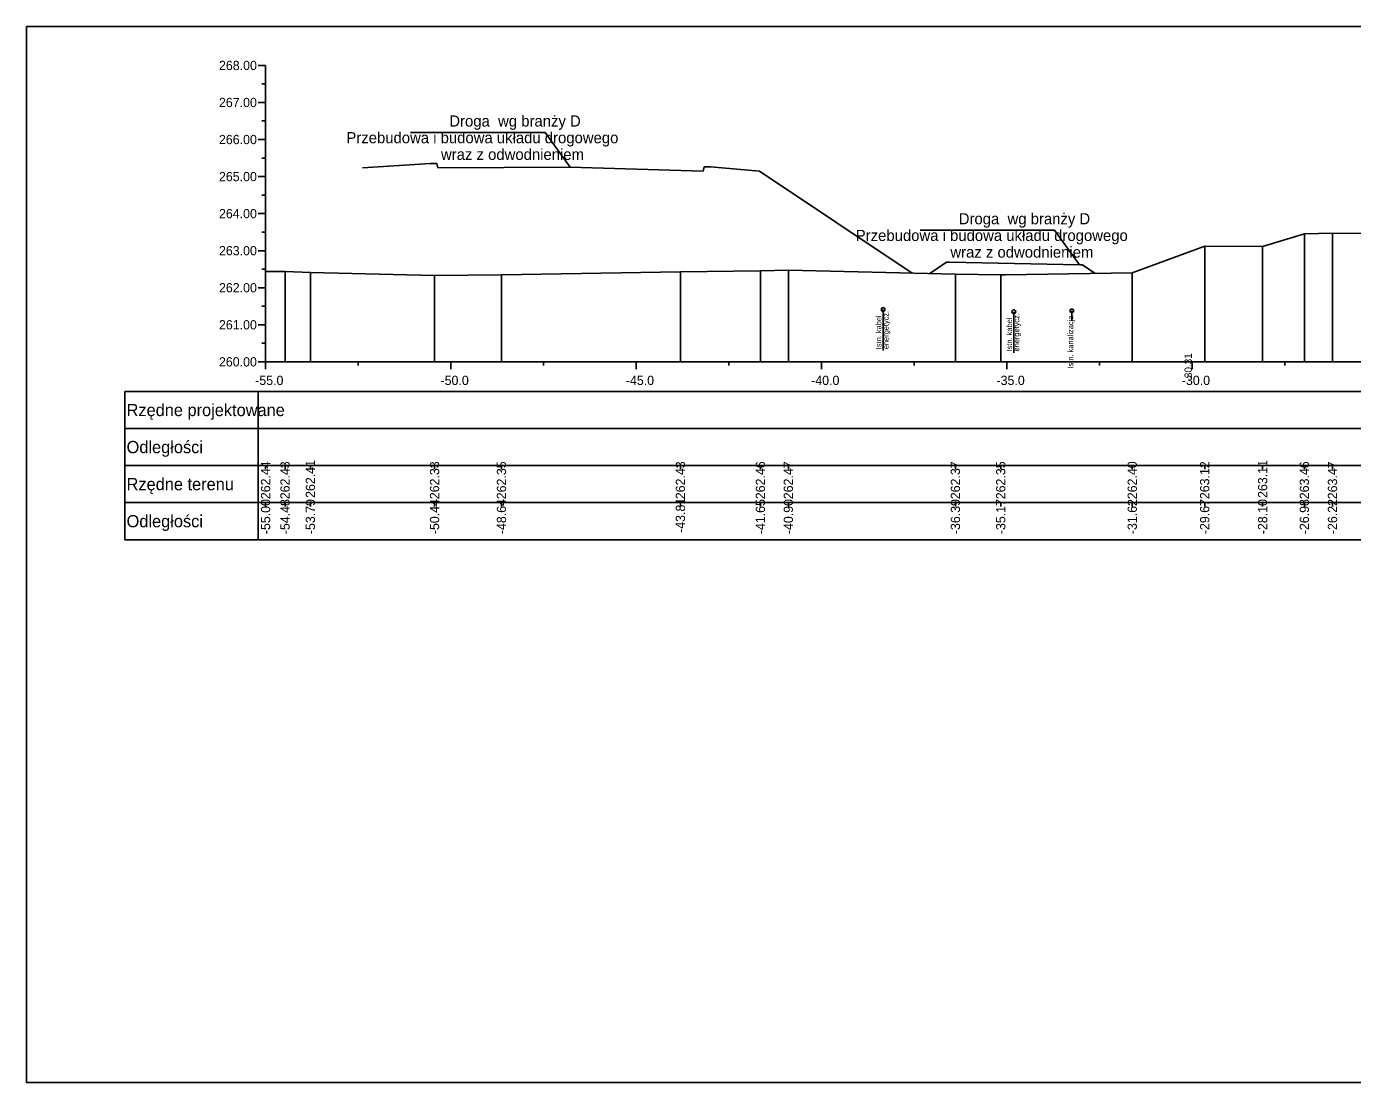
# Model space of a CAD drawing. Extents: x 6516023 to 6560129, y 5513077 to 5529206.
# Drawn here: x 6518542.01 to 6518577.79, y 5514551.66 to 5514580.16 of the extents above; entities that cross this region are included whole.
import ezdxf

# ---------------------------------------------------------------- set-up
doc = ezdxf.new("R2010")
doc.units = 0
for name, color, linetype in [('TOR_PRZEK_P-inne branze', 7, 'Continuous'), ('TOR_PRZEK_P-kable', 7, 'Continuous'), ('TOR_PRZEK_P-tabelka istniejace', 7, 'Continuous'), ('TOR_PRZEK_P-tabelka projektowane', 7, 'Continuous'), ('TOR_PRZEK_P-teren istniejacy', 7, 'Continuous'), ('TOR_PRZEK_P-tory istniejace', 7, 'Continuous'), ('TOR_PRZEK_P-uklad odniesienia', 7, 'Continuous'), ('TOR_RAMKI-ramka+tabelka 1', 7, 'Continuous')]:
    doc.layers.add(name, color=color, linetype=linetype)

msp = doc.modelspace()

# ---------------------------------------------------------------- linework, layer by layer
at = {"layer": 'TOR_PRZEK_P-inne branze'}
for p, q in [((6518556.001, 5514577.295), (6518552.376, 5514577.295)), ((6518556.677, 5514576.361), (6518556.001, 5514577.295)), ((6518569.744, 5514574.658), (6518566.119, 5514574.658)), ((6518570.42, 5514573.723), (6518569.744, 5514574.658))]:
    msp.add_line(p, q, dxfattribs=at)
for points in [[(6518551.077, 5514576.339), (6518552.909, 5514576.463), (6518553.082, 5514576.461), (6518553.113, 5514576.34), (6518556.677, 5514576.361), (6518560.267, 5514576.251), (6518560.298, 5514576.371), (6518560.47, 5514576.369), (6518561.791, 5514576.25), (6518565.911, 5514573.502)], [(6518566.386, 5514573.492), (6518566.837, 5514573.792), (6518566.917, 5514573.792), (6518570.42, 5514573.723), (6518570.5, 5514573.723), (6518570.848, 5514573.492)]]:
    msp.add_lwpolyline(points, dxfattribs=at)
at = {"layer": 'TOR_PRZEK_P-kable'}
for p, q in [((6518565.123, 5514572.52), (6518565.123, 5514571.41)), ((6518568.649, 5514572.459), (6518568.649, 5514571.349)), ((6518570.216, 5514572.482), (6518570.216, 5514572.213))]:
    msp.add_line(p, q, dxfattribs=at)
for centre in [(6518565.123, 5514572.52), (6518568.649, 5514572.459), (6518570.216, 5514572.482)]:
    msp.add_circle(centre, 0.05, dxfattribs=at)
at = {"layer": 'TOR_PRZEK_P-tabelka istniejace'}
for p, q in [((6518544.663, 5514568.306), (6518544.663, 5514566.306)), ((6518548.263, 5514568.306), (6518548.263, 5514566.306)), ((6518548.463, 5514568.206), (6518548.463, 5514568.306)), ((6518548.987, 5514568.206), (6518548.987, 5514568.306)), ((6518549.672, 5514568.206), (6518549.672, 5514568.306)), ((6518553.021, 5514568.206), (6518553.021, 5514568.306)), ((6518554.826, 5514568.206), (6518554.826, 5514568.306)), ((6518559.654, 5514568.206), (6518559.654, 5514568.306)), ((6518561.812, 5514568.206), (6518561.812, 5514568.306)), ((6518562.566, 5514568.206), (6518562.566, 5514568.306)), ((6518567.073, 5514568.206), (6518567.073, 5514568.306)), ((6518568.296, 5514568.206), (6518568.296, 5514568.306)), ((6518571.844, 5514568.206), (6518571.844, 5514568.306)), ((6518573.798, 5514568.206), (6518573.798, 5514568.306)), ((6518575.361, 5514568.206), (6518575.361, 5514568.306)), ((6518576.487, 5514568.206), (6518576.487, 5514568.306)), ((6518577.246, 5514568.206), (6518577.246, 5514568.306)), ((6518544.663, 5514567.306), (6518653.463, 5514567.306)), ((6518548.463, 5514567.206), (6518548.463, 5514567.306)), ((6518548.987, 5514567.206), (6518548.987, 5514567.306)), ((6518549.672, 5514567.206), (6518549.672, 5514567.306)), ((6518553.021, 5514567.206), (6518553.021, 5514567.306)), ((6518554.826, 5514567.206), (6518554.826, 5514567.306)), ((6518559.654, 5514567.206), (6518559.654, 5514567.306)), ((6518561.812, 5514567.206), (6518561.812, 5514567.306)), ((6518562.566, 5514567.206), (6518562.566, 5514567.306)), ((6518567.073, 5514567.206), (6518567.073, 5514567.306)), ((6518568.296, 5514567.206), (6518568.296, 5514567.306)), ((6518571.844, 5514567.206), (6518571.844, 5514567.306)), ((6518573.798, 5514567.206), (6518573.798, 5514567.306)), ((6518575.361, 5514567.206), (6518575.361, 5514567.306)), ((6518576.487, 5514567.206), (6518576.487, 5514567.306)), ((6518577.246, 5514567.206), (6518577.246, 5514567.306))]:
    msp.add_line(p, q, dxfattribs=at)
for points in [[(6518576.487, 5514574.564), (6518576.487, 5514571.306), (6518576.487, 5514571.176), (6518576.487, 5514571.106)], [(6518577.246, 5514574.578), (6518577.246, 5514571.306), (6518577.246, 5514571.176), (6518577.246, 5514571.106)], [(6518573.798, 5514574.225), (6518573.798, 5514571.306), (6518573.798, 5514571.176), (6518573.798, 5514571.106)], [(6518575.361, 5514574.22), (6518575.361, 5514571.306), (6518575.361, 5514571.176), (6518575.361, 5514571.106)], [(6518548.463, 5514573.542), (6518548.463, 5514571.306), (6518548.463, 5514571.176), (6518548.463, 5514571.106)], [(6518548.987, 5514573.54), (6518548.987, 5514571.306), (6518548.987, 5514571.176), (6518548.987, 5514571.106)], [(6518549.672, 5514573.517), (6518549.672, 5514571.306), (6518549.672, 5514571.176), (6518549.672, 5514571.106)], [(6518559.654, 5514573.536), (6518559.654, 5514571.306), (6518559.654, 5514571.176), (6518559.654, 5514571.106)], [(6518561.812, 5514573.561), (6518561.812, 5514571.306), (6518561.812, 5514571.176), (6518561.812, 5514571.106)], [(6518562.566, 5514573.577), (6518562.566, 5514571.306), (6518562.566, 5514571.176), (6518562.566, 5514571.106)], [(6518553.021, 5514573.437), (6518553.021, 5514571.306), (6518553.021, 5514571.176), (6518553.021, 5514571.106)], [(6518554.826, 5514573.454), (6518554.826, 5514571.306), (6518554.826, 5514571.176), (6518554.826, 5514571.106)], [(6518567.073, 5514573.476), (6518567.073, 5514571.306), (6518567.073, 5514571.176), (6518567.073, 5514571.106)], [(6518568.296, 5514573.455), (6518568.296, 5514571.306), (6518568.296, 5514571.176), (6518568.296, 5514571.106)], [(6518571.844, 5514573.507), (6518571.844, 5514571.306), (6518571.844, 5514571.176), (6518571.844, 5514571.106)]]:
    msp.add_lwpolyline(points, dxfattribs=at)
msp.add_lwpolyline([(6518544.663, 5514568.306), (6518544.663, 5514566.306), (6518653.463, 5514566.306), (6518653.463, 5514568.306)], close=True, dxfattribs=at)
at = {"layer": 'TOR_PRZEK_P-tabelka projektowane'}
for p, q in [((6518544.663, 5514570.306), (6518544.663, 5514568.306)), ((6518548.263, 5514570.306), (6518548.263, 5514568.306)), ((6518544.663, 5514569.306), (6518653.463, 5514569.306))]:
    msp.add_line(p, q, dxfattribs=at)
msp.add_lwpolyline([(6518544.663, 5514570.306), (6518544.663, 5514568.306), (6518653.463, 5514568.306), (6518653.463, 5514570.306)], close=True, dxfattribs=at)
at = {"layer": 'TOR_PRZEK_P-teren istniejacy'}
msp.add_lwpolyline([(6518548.463, 5514573.542), (6518548.587, 5514573.545), (6518548.987, 5514573.54), (6518549.672, 5514573.517), (6518553.021, 5514573.437), (6518554.826, 5514573.454), (6518559.654, 5514573.536), (6518561.812, 5514573.561), (6518562.566, 5514573.577), (6518567.073, 5514573.476), (6518568.296, 5514573.455), (6518568.423, 5514573.455), (6518571.844, 5514573.507), (6518573.798, 5514574.225), (6518575.361, 5514574.22), (6518576.487, 5514574.564), (6518577.246, 5514574.578), (6518580.622, 5514574.574)], dxfattribs=at)
at = {"layer": 'TOR_PRZEK_P-uklad odniesienia'}
for p, q in [((6518548.263, 5514579.106), (6518548.463, 5514579.106)), ((6518548.463, 5514579.106), (6518548.463, 5514571.106)), ((6518548.363, 5514578.606), (6518548.463, 5514578.606)), ((6518548.263, 5514578.106), (6518548.463, 5514578.106)), ((6518548.363, 5514577.606), (6518548.463, 5514577.606)), ((6518548.263, 5514577.106), (6518548.463, 5514577.106)), ((6518548.363, 5514576.606), (6518548.463, 5514576.606)), ((6518548.263, 5514576.106), (6518548.463, 5514576.106)), ((6518548.363, 5514575.606), (6518548.463, 5514575.606)), ((6518548.263, 5514575.106), (6518548.463, 5514575.106)), ((6518548.363, 5514574.606), (6518548.463, 5514574.606)), ((6518548.263, 5514574.106), (6518548.463, 5514574.106)), ((6518548.363, 5514573.606), (6518548.463, 5514573.606)), ((6518548.263, 5514573.106), (6518548.463, 5514573.106)), ((6518548.363, 5514572.606), (6518548.463, 5514572.606)), ((6518548.263, 5514572.106), (6518548.463, 5514572.106)), ((6518548.363, 5514571.606), (6518548.463, 5514571.606)), ((6518548.263, 5514571.106), (6518548.463, 5514571.106)), ((6518548.463, 5514571.106), (6518653.463, 5514571.106)), ((6518548.463, 5514571.006), (6518548.463, 5514571.106)), ((6518548.463, 5514570.906), (6518548.463, 5514571.106)), ((6518550.963, 5514571.006), (6518550.963, 5514571.106)), ((6518553.463, 5514570.906), (6518553.463, 5514571.106)), ((6518555.963, 5514571.006), (6518555.963, 5514571.106)), ((6518558.463, 5514570.906), (6518558.463, 5514571.106)), ((6518560.963, 5514571.006), (6518560.963, 5514571.106)), ((6518563.463, 5514570.906), (6518563.463, 5514571.106)), ((6518565.963, 5514571.006), (6518565.963, 5514571.106)), ((6518568.463, 5514570.906), (6518568.463, 5514571.106)), ((6518570.963, 5514571.006), (6518570.963, 5514571.106)), ((6518573.463, 5514570.906), (6518573.463, 5514571.106)), ((6518575.963, 5514571.006), (6518575.963, 5514571.106))]:
    msp.add_line(p, q, dxfattribs=at)
at = {"layer": 'TOR_RAMKI-ramka+tabelka 1'}
msp.add_lwpolyline([(6518542.013, 5514580.156), (6518789.513, 5514580.156), (6518789.513, 5514551.656), (6518542.013, 5514551.656)], close=True, dxfattribs=at)

# ---------------------------------------------------------------- texts
at = {"layer": 'TOR_PRZEK_P-inne branze'}
for s, p in [('Droga  wg branży D', (6518553.42, 5514577.456)), ('Przebudowa i budowa układu drogowego', (6518550.643, 5514577.006)), ('wraz z odwodnieniem ', (6518553.195, 5514576.556)), ('Droga  wg branży D', (6518567.164, 5514574.818)), ('Przebudowa i budowa układu drogowego', (6518564.386, 5514574.368)), ('wraz z odwodnieniem ', (6518566.938, 5514573.918))]:
    msp.add_text(s, height=0.3, dxfattribs=at).set_placement(p)
at = {"layer": 'TOR_PRZEK_P-kable'}
for s, p in [('energetycz.', (6518565.272, 5514571.446)), ('Istn. kabel', (6518565.078, 5514571.446)), ('Istn. kabel', (6518568.603, 5514571.385)), ('energetycz.', (6518568.797, 5514571.385)), ('Istn. kanalizacja', (6518570.254, 5514570.926))]:
    msp.add_text(s, height=0.14999, rotation=90.0511, dxfattribs=at).set_placement(p)
at = {"layer": 'TOR_PRZEK_P-tabelka istniejace'}
for s, p in [('262.44', (6518548.588, 5514567.399)), ('262.43', (6518549.112, 5514567.398)), ('262.41', (6518549.797, 5514567.433)), ('262.33', (6518553.146, 5514567.398)), ('262.35', (6518554.951, 5514567.397)), ('262.43', (6518559.779, 5514567.398)), ('262.46', (6518561.937, 5514567.398)), ('262.47', (6518562.691, 5514567.398)), ('262.37', (6518567.198, 5514567.398)), ('262.35', (6518568.421, 5514567.397)), ('262.40', (6518571.969, 5514567.398)), ('263.12', (6518573.923, 5514567.4)), ('263.11', (6518575.486, 5514567.433)), ('263.46', (6518576.612, 5514567.398)), ('263.47', (6518577.371, 5514567.398)), ('-55.00', (6518548.588, 5514566.455)), ('-54.48', (6518549.112, 5514566.454)), ('-53.79', (6518549.797, 5514566.455)), ('-50.44', (6518553.146, 5514566.455)), ('-48.64', (6518554.951, 5514566.455)), ('-43.81', (6518559.779, 5514566.489)), ('-41.65', (6518561.937, 5514566.453)), ('-40.90', (6518562.691, 5514566.455)), ('-36.39', (6518567.198, 5514566.455)), ('-35.17', (6518568.421, 5514566.455)), ('-31.62', (6518571.969, 5514566.456)), ('-29.67', (6518573.923, 5514566.455)), ('-28.10', (6518575.486, 5514566.455)), ('-26.98', (6518576.612, 5514566.454)), ('-26.22', (6518577.371, 5514566.456))]:
    msp.add_text(s, height=0.25, rotation=90, dxfattribs=at).set_placement(p)
for s, p in [('Rzędne terenu', (6518544.713, 5514567.641)), ('Odległości', (6518544.713, 5514566.641))]:
    msp.add_text(s, height=0.33, dxfattribs=at).set_placement(p)
at = {"layer": 'TOR_PRZEK_P-tabelka projektowane'}
for s, p in [('Rzędne projektowane', (6518544.713, 5514569.641)), ('Odległości', (6518544.713, 5514568.641))]:
    msp.add_text(s, height=0.33, dxfattribs=at).set_placement(p)
at = {"layer": 'TOR_PRZEK_P-tory istniejace'}
msp.add_text('-30.31', height=0.2, rotation=90, dxfattribs=at).set_placement((6518573.454, 5514570.579))
at = {"layer": 'TOR_PRZEK_P-uklad odniesienia'}
for s, height, p in [('268.00', 0.25, (6518547.205, 5514578.981)), ('267.00', 0.25, (6518547.205, 5514577.981)), ('266.00', 0.25, (6518547.205, 5514576.981)), ('265.00', 0.25, (6518547.205, 5514575.981)), ('264.00', 0.25, (6518547.205, 5514574.981)), ('263.00', 0.25, (6518547.205, 5514573.981)), ('262.00', 0.25, (6518547.205, 5514572.981)), ('261.00', 0.25, (6518547.205, 5514571.981)), ('260.00', 0.25, (6518547.205, 5514570.981)), ('-', 0.0001, (6518548.463, 5514571.106)), ('-55.0', 0.25, (6518548.182, 5514570.481)), ('-50.0', 0.25, (6518553.182, 5514570.481)), ('-45.0', 0.25, (6518558.182, 5514570.481)), ('-40.0', 0.25, (6518563.182, 5514570.481)), ('-35.0', 0.25, (6518568.182, 5514570.481)), ('-30.0', 0.25, (6518573.182, 5514570.481))]:
    msp.add_text(s, height=height, dxfattribs=at).set_placement(p)

doc.saveas('drawing.dxf')
